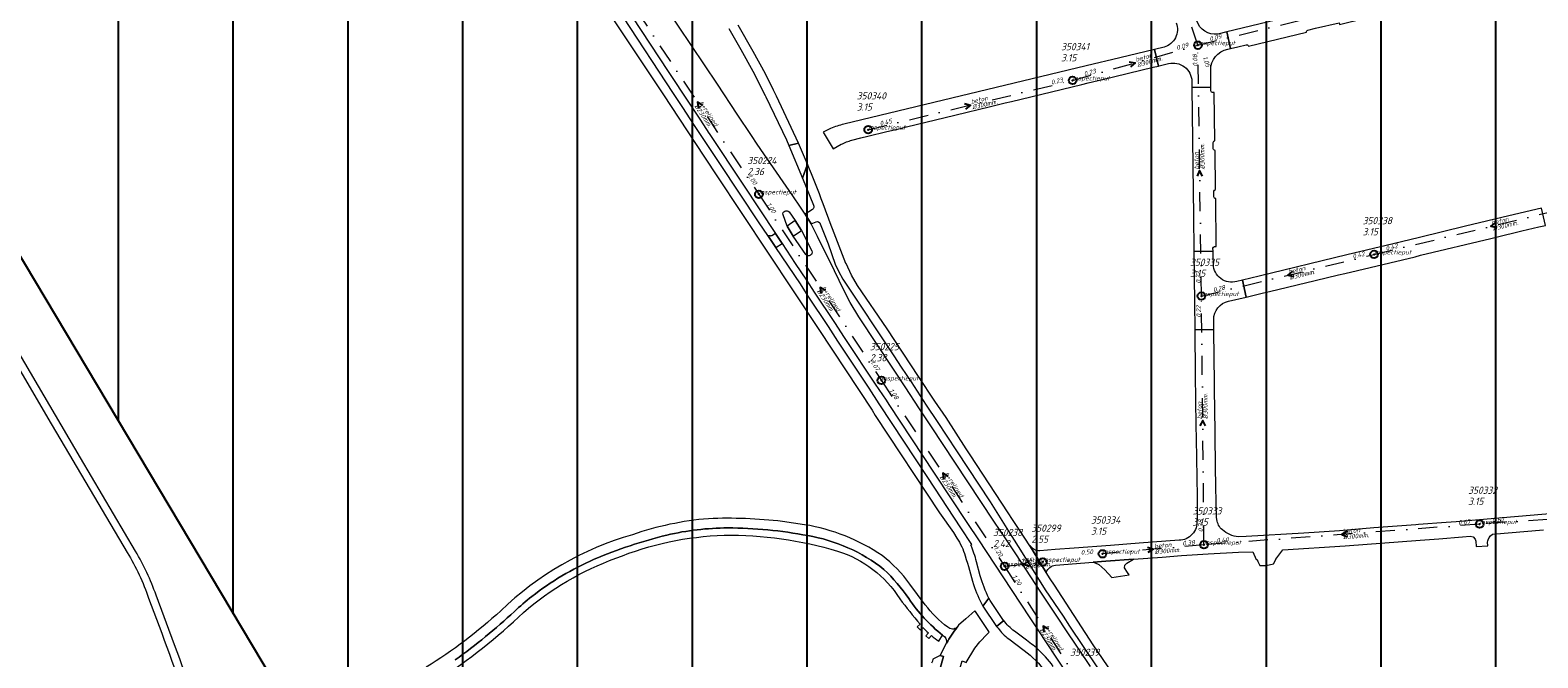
# Model space of a CAD drawing. Extents: x 148869 to 161638, y 453607 to 469810.
# Tile 484 of 656: x 155975 to 156368, y 461806 to 461970. Entities that reach past the tile are written whole.
import ezdxf

# ---------------------------------------------------------------- set-up
doc = ezdxf.new("R2010")
doc.units = 0
doc.header["$PDMODE"] = 32
doc.header["$PDSIZE"] = 2
doc.linetypes.add('RI-VWA', pattern=[11, 5, -3, 0, -3])
doc.layers.get('0').update_dxf_attribs({"linetype": 'CONTINUOUS'})
doc.layers.get('DEFPOINTS').update_dxf_attribs({"linetype": 'CONTINUOUS'})
doc.layers.add('2024', color=160, linetype='CONTINUOUS')
doc.layers.add('2024 hatch', color=160, linetype='CONTINUOUS')
for name, color, linetype, lineweight in [('B-OI-RI-STROOMRICHTING-S', 252, 'CONTINUOUS', 25), ('B-OI-RI-VWA-BOB-T18', 34, 'CONTINUOUS', 18), ('B-OI-RI-VWA-DIAMETER-T18', 34, 'CONTINUOUS', 18), ('B-OI-RI-VWA-MATERIAAL-T18', 34, 'CONTINUOUS', 18), ('B-OI-RI-VWA_PUTDEKSELHOOGTE-T25', 34, 'CONTINUOUS', 25), ('B-OI-RI-VWA_PUTNUMMER-T25', 34, 'CONTINUOUS', 25), ('B-OI-RI-VWA_RIOOLPUT-S', 34, 'CONTINUOUS', 25), ('B-OI-RI-VWA_TRANSPORTLEIDING-G', 34, 'RI-VWA', 18), ('B-RO-VH-VERHARDING_ASFALT-GV', 251, 'CONTINUOUS', 18), ('B-RO-VH-VERHARDING_GRASBETONSTEEN-GV', 251, 'CONTINUOUS', 18), ('B-RO-VH-VERHARDING_HALFVERHARDING_GRIND-GV', 251, 'CONTINUOUS', 18)]:
    doc.layers.add(name, color=color, linetype=linetype, lineweight=lineweight)
doc.styles.add('NLCS-ISO-M500-T18_CURSIEF', font='NLCS-ISO.ttf', dxfattribs={"oblique": 15, "height": 0.9})
doc.styles.add('NLCS-ISO-M750-T25_CURSIEF', font='NLCS-ISO.ttf', dxfattribs={"oblique": 15, "height": 1.875})

# ---------------------------------------------------------------- blocks, each defined once
blk = doc.blocks.new('ACMAP_ANN_TEMPLATE_vwa-diam')
at = {"color": 0, "linetype": 'ByBlock', "style": 'NLCS-ISO-M500-T18_CURSIEF', "oblique": 15}
blk.add_attdef('vwa-diam', (0.3, -1.3), '', height=1.2, dxfattribs=at)
blk = doc.blocks.new('ACMAP_ANN_TEMPLATE_vwa-materiaal')
at = {"color": 0, "linetype": 'ByBlock', "style": 'NLCS-ISO-M500-T18_CURSIEF', "oblique": 15}
blk.add_attdef('vwa-mat', (0.3, 0.2), '', height=1.2, dxfattribs=at)
blk = doc.blocks.new('ACMAP_ANN_TEMPLATE_vwa-nap-l')
at = {"color": 0, "linetype": 'ByBlock', "style": 'NLCS-ISO-M500-T18_CURSIEF', "oblique": 15}
blk.add_attdef('vwa-nap-l', (3.3, 0.2), '', height=1.2, dxfattribs=at)
blk = doc.blocks.new('ACMAP_ANN_TEMPLATE_vwa-nap-r')
at = {"color": 0, "linetype": 'ByBlock', "style": 'NLCS-ISO-M500-T18_CURSIEF', "oblique": 15}
blk.add_attdef('vwa-nap-r', (-5.6, 0.2), '', height=1.2, dxfattribs=at)
blk = doc.blocks.new('ACMAP_ANN_TEMPLATE_type knoop')
at = {"layer": 'DEFPOINTS', "style": 'NLCS-ISO-M500-T18_CURSIEF', "oblique": 15}
blk.add_attdef('type_knoop', (0, 0), '', height=1.2, dxfattribs=at)
blk = doc.blocks.new('ACMAP_ANN_TEMPLATE_vwa-puth')
at = {"color": 0, "linetype": 'ByBlock', "style": 'NLCS-ISO-M750-T25_CURSIEF', "oblique": 15}
blk.add_attdef('vwa-puth', (-3, 5), '', height=1.88, dxfattribs=at)
blk = doc.blocks.new('ACMAP_ANN_TEMPLATE_vwa-putnr')
at = {"color": 0, "linetype": 'ByBlock', "style": 'NLCS-ISO-M750-T25_CURSIEF', "oblique": 15}
blk.add_attdef('vaw-putnr', (-3, 7.9), '', height=1.88, dxfattribs=at)

msp = doc.modelspace()

# ---------------------------------------------------------------- hatches: boundary and pattern name
at = {"layer": '2024 hatch'}
h = msp.add_hatch(dxfattribs=at)
h.set_pattern_fill('ANSI31', color=256, scale=29.988, angle=45)
h.set_pattern_definition([(90, (0, 0), (-29.988, 0), [])])
h.paths.add_polyline_path([(155468.24, 462509.2), (155430.3, 462608.99), (155317.39, 462696.7), (155326.79, 462885.8), (155421.55, 463128.67), (155681.88, 463221.51), (155808.81, 463270.9), (155858.2, 463353.96), (156235.32, 463468.35), (156395.06, 463466.8), (156874.43, 463576.88), (157060.31, 463303.94), (157149.74, 462870.77), (157067.92, 462815.11), (157047.81, 462789.79), (157071.17, 462711.57), (156936.5, 462350.7), (156856.27, 462251.62), (156803.36, 462113.22), (156627.76, 461893.96), (156524.84, 461717.19), (156312.22, 461660.25), (156176.03, 461568.49), (155937.87, 461968.15)])

# ---------------------------------------------------------------- linework, layer by layer
at = {"layer": '2024', "flags": 128}
msp.add_lwpolyline([(155468.24, 462509.2), (155430.3, 462608.99), (155317.39, 462696.7), (155326.79, 462885.8), (155421.55, 463128.67), (155681.88, 463221.51), (155808.81, 463270.9), (155858.2, 463353.96), (156235.32, 463468.35), (156395.06, 463466.8), (156874.43, 463576.88), (157060.31, 463303.94), (157149.74, 462870.77), (157067.92, 462815.11), (157047.81, 462789.79), (157071.17, 462711.57), (156936.5, 462350.7), (156856.27, 462251.62), (156803.36, 462113.22), (156627.76, 461893.96), (156524.84, 461717.19), (156312.22, 461660.25), (156176.03, 461568.49), (155937.87, 461968.15)], close=True, dxfattribs=at)
at = {"layer": 'B-OI-RI-STROOMRICHTING-S', "color": 251}
for points in [[(156261.62, 461961.93), (156263.2, 461961.63), (156262.02, 461960.55)], [(156150.3, 461950.49), (156148.89, 461951.3), (156149.1, 461949.7)], [(156218.58, 461950.95), (156220.14, 461950.59), (156218.9, 461949.55)], [(156280.79, 461932.01), (156280.04, 461933.44), (156279.35, 461931.99)], [(156357.38, 461919.93), (156356.14, 461918.89), (156357.7, 461918.53)], [(156304.29, 461907.12), (156303.05, 461906.09), (156304.62, 461905.72)], [(156182.27, 461902.11), (156180.89, 461902.92), (156181.08, 461901.32)], [(156281.57, 461866.7), (156280.83, 461868.14), (156280.12, 461866.69)], [(156214.38, 461853.49), (156212.98, 461854.3), (156213.17, 461852.7)], [(156318.55, 461839.16), (156317.17, 461838.33), (156318.65, 461837.72)], [(156266.4, 461835.03), (156267.9, 461834.44), (156266.54, 461833.59)], [(156235.42, 461831.44), (156234.08, 461830.57), (156235.58, 461830.01)], [(156240.52, 461813.51), (156239.14, 461814.33), (156239.3, 461812.73)]]:
    msp.add_lwpolyline(points, dxfattribs=at)
at = {"layer": 'B-OI-RI-VWA_RIOOLPUT-S'}
for p in [(156279.58, 461966.24), (156246.84, 461957.02), (156193.45, 461944.15), (156164.89, 461927.25), (156325.61, 461911.53), (156280.51, 461900.64), (156196.89, 461878.59), (156353.18, 461841.03), (156281.17, 461835.63), (156239.07, 461831.13), (156254.64, 461833.25), (156229.08, 461830)]:
    msp.add_point(p, dxfattribs=at)
at = {"layer": 'B-OI-RI-VWA_TRANSPORTLEIDING-G', "color": 251}
for p, q in [((156279.58, 461966.24), (156259.12, 462027.33)), ((156279.58, 461966.24), (156336.91, 461980.19)), ((156132.91, 461975.34), (156164.89, 461927.25)), ((156246.84, 461957.02), (156279.58, 461966.24)), ((156280.51, 461900.64), (156279.58, 461966.24)), ((156193.45, 461944.15), (156246.84, 461957.02)), ((156164.89, 461927.25), (156196.89, 461878.59)), ((156325.61, 461911.53), (156386.68, 461926.25)), ((156280.51, 461900.64), (156325.61, 461911.53)), ((156281.17, 461835.63), (156280.51, 461900.64)), ((156196.89, 461878.59), (156229.08, 461830)), ((156426.32, 461846.09), (156353.18, 461841.03)), ((156353.18, 461841.03), (156281.17, 461835.63)), ((156281.17, 461835.63), (156254.64, 461833.25)), ((156229.08, 461830), (156239.07, 461831.13)), ((156229.08, 461830), (156249.2, 461798.66))]:
    msp.add_line(p, q, dxfattribs=at)
at = {"layer": 'B-RO-VH-VERHARDING_ASFALT-GV', "flags": 128}
for points in [[(156379.09, 461987.18), (156382.23, 461987.93), (156383.27, 461988.19), (156382.22, 461992.68), (156382.22, 461992.68), (156336.18, 461981.58), (156287.1, 461969.72), (156288.13, 461965.34), (156289.99, 461965.8), (156292.21, 461966.35)], [(156121.87, 461980.58), (156140.02, 461953.24), (156148.18, 461940.83), (156153.75, 461932.35), (156180.58, 461891.94), (156194.46, 461870.77), (156195.32, 461869.45), (156212.11, 461843.99), (156215.7, 461838.81), (156216.61, 461837.36)], [(156220.29, 461835.55), (156220.55, 461835.73), (156217.69, 461840.05), (156209.04, 461853.21), (156196.47, 461872.23), (156196.34, 461872.43), (156193.67, 461876.57), (156185.55, 461888.89), (156183.12, 461892.67), (156177.74, 461900.62), (156175.73, 461903.82), (156169.3, 461913.37), (156167.2, 461916.49), (156164.99, 461919.76), (156154.68, 461935.28), (156150.16, 461942.14), (156147.93, 461945.53), (156145.02, 461949.95), (156142.59, 461953.64), (156129.44, 461973.69)], [(156251.52, 461803.77), (156244.92, 461813.64), (156243.23, 461816.15), (156238.58, 461823.25), (156232, 461833.27), (156229.55, 461836.94), (156226.31, 461841.8), (156216.08, 461857.25), (156210, 461866.45), (156206.87, 461871.19), (156203.11, 461876.89), (156200.41, 461880.98), (156191, 461895.23), (156188.76, 461898.93), (156187.05, 461902.19), (156184.67, 461907.21), (156180.21, 461916.26), (156178.55, 461919.52), (156177, 461922.05), (156175.74, 461923.89), (156173.74, 461926.81), (156164.47, 461940.36), (156162.95, 461942.65), (156159.27, 461948.2), (156154.06, 461956.08), (156140.49, 461976.3)], [(156308.29, 461970.18), (156310.33, 461970.65), (156316.49, 461972.11), (156316.6, 461971.68), (156330.33, 461975.01)], [(156131.77, 461973.61), (156141.21, 461959.38), (156146.7, 461951.06), (156149.61, 461946.64), (156151.85, 461943.26), (156151.93, 461943.13), (156160.86, 461929.66), (156169.22, 461917.01), (156170.97, 461914.37), (156174.38, 461909.2), (156177.32, 461904.77), (156179.38, 461901.66), (156184.66, 461893.71), (156187.21, 461889.85), (156187.57, 461889.32), (156195.31, 461877.64), (156198.11, 461873.42), (156198.88, 461872.26), (156210.71, 461854.31), (156219.42, 461841.14), (156222.27, 461836.95), (156228.64, 461827.22), (156235.67, 461816.52)], [(156157.06, 461970.61), (156160.17, 461965.13), (156163.28, 461959.44), (156166.57, 461953.06), (156166.75, 461952.72), (156172.08, 461941.49), (156172.75, 461939.99), (156175.22, 461940.6), (156169.54, 461952.92), (156168.74, 461954.5), (156166.59, 461958.72), (156163.43, 461964.61), (156159.49, 461971.49)], [(156287.43, 461965.17), (156288.13, 461965.34), (156287.1, 461969.72), (156284.78, 461969.16)], [(156292.77, 461966.02), (156307.98, 461969.63)], [(156198.33, 461943.63), (156201.86, 461944.5), (156203.47, 461944.9), (156216.12, 461947.97), (156225.4, 461950.21), (156229.25, 461951.13), (156230.9, 461951.53), (156249.28, 461955.95), (156250.93, 461956.36), (156254.62, 461957.23), (156267.86, 461960.47), (156269.29, 461960.79), (156268.22, 461965.15), (156259.18, 461962.95), (156250.38, 461960.84), (156187.08, 461945.57)], [(156270.73, 461965.73), (156268.22, 461965.15), (156269.29, 461960.79), (156269.43, 461960.83), (156271.94, 461961.45)], [(156278.02, 461956.81), (156278.03, 461955.16), (156282.98, 461955.28), (156282.96, 461956.58), (156282.96, 461956.59), (156282.92, 461959.66)], [(156282.99, 461954.29), (156282.98, 461955.28), (156278.03, 461955.16), (156278.34, 461927.93), (156278.41, 461921.91), (156278.52, 461912.28), (156283.53, 461912.35), (156283.51, 461913.13)], [(156284.03, 461941.24), (156283.8, 461953.86), (156283.42, 461953.85)], [(156183.62, 461944.42), (156181.69, 461943.53), (156184.32, 461939.1), (156186.38, 461940.32)], [(156189.19, 461941.39), (156191.5, 461941.99), (156193.32, 461942.43), (156198.33, 461943.63)], [(156283.61, 461939.16), (156283.59, 461940.79)], [(156284.18, 461928.52), (156284.06, 461938.72)], [(156177.61, 461935.14), (156176.32, 461931.48), (156179.17, 461924.43)], [(156283.76, 461926.56), (156283.76, 461928.04)], [(156172.77, 461922.69), (156174.39, 461920.39), (156176.04, 461917.77), (156178.73, 461912.46)], [(156178.92, 461923.24), (156177, 461922.05), (156178.55, 461919.52), (156179.85, 461920.03)], [(156257.29, 461802.05), (156252.24, 461809.45), (156242.09, 461825.08), (156241.03, 461826.71), (156239.98, 461828.4), (156236.54, 461833.91), (156235.64, 461835.3), (156233.04, 461839.35), (156231.19, 461842.2), (156230.01, 461844.01), (156220.07, 461859.16), (156219.04, 461860.73), (156213.8, 461868.9), (156210.89, 461873.18), (156206.61, 461879.63), (156198.38, 461892.05), (156190.7, 461903.39), (156189.12, 461906.07), (156187.7, 461909.15), (156187.69, 461909.15), (156187.61, 461909.14), (156184.11, 461918.22), (156183.77, 461919.13), (156181.7, 461924.79)], [(156283.94, 461913.59), (156284.36, 461913.59), (156284.23, 461926.12)], [(156173.9, 461916.29), (156172.32, 461918.94), (156171.21, 461921.87)], [(156180.94, 461919.52), (156182.96, 461914.29), (156184.87, 461908.97), (156185.7, 461907.16), (156186.8, 461905.1), (156200.17, 461885.02), (156202.09, 461882.09), (156204.65, 461878.2), (156208.63, 461872.14), (156211.45, 461867.84), (156216.49, 461860.18), (156225.3, 461846.85), (156231.02, 461837.77), (156233.23, 461834.22)], [(156177.18, 461911.5), (156173.9, 461916.29)], [(156283.53, 461912.35), (156278.52, 461912.28), (156278.7, 461898.95), (156278.78, 461891.84), (156283.73, 461891.92), (156283.72, 461893.51), (156283.71, 461894.49)], [(156283.62, 461908.96), (156283.54, 461911.11), (156283.53, 461912.35)], [(156002.09, 461833.93), (155987.72, 461858.32), (155971.68, 461885.73), (155959.15, 461907.46)], [(155957.35, 461906.48), (155969.09, 461886.09), (155979.17, 461868.75), (155999.88, 461833.63)], [(156287.6, 461899.28), (156292.23, 461900.4), (156291.2, 461904.8), (156289.74, 461904.45)], [(156284.57, 461842.19), (156284.45, 461842.86), (156284.35, 461846.29), (156284.32, 461847.63), (156284.29, 461850.1), (156284.12, 461863.58), (156284.08, 461865.26), (156283.95, 461876.34), (156283.92, 461877.95), (156283.74, 461891.49), (156283.73, 461891.92), (156278.78, 461891.84), (156278.91, 461880.09), (156279.08, 461866.81), (156279.12, 461863.3), (156279.36, 461848.16), (156279.37, 461845.81), (156279.4, 461842.8), (156279.3, 461841.95)], [(156421.11, 461848.01), (156419.15, 461847.81), (156414.71, 461847.44), (156405.71, 461846.65), (156389.7, 461845.34), (156389.22, 461845.3), (156378.58, 461844.34), (156347.05, 461841.63), (156344.45, 461841.47), (156337.19, 461840.9), (156336.52, 461840.85), (156325.56, 461840.02), (156316.55, 461839.29), (156307.22, 461838.69), (156292.18, 461837.8), (156290.2, 461837.71)], [(156176.86, 461840.86), (156171.08, 461841.7)], [(156274.67, 461836.81), (156264.23, 461836.03), (156256.73, 461835.45), (156247.28, 461834.72), (156242.32, 461834.36), (156238.29, 461834.06)], [(156242.4, 461830.28), (156252.2, 461831.03), (156255.57, 461831.29), (156262.73, 461831.84), (156270.25, 461832.42), (156275.28, 461832.78), (156282.26, 461833.21), (156290.22, 461833.65), (156293.93, 461833.77), (156294.82, 461831.78), (156295.03, 461831.73), (156295.26, 461831.25), (156295.73, 461830.24), (156297.4, 461830.17), (156299.33, 461830.61), (156299.92, 461831.75), (156299.98, 461831.87), (156301.76, 461834.28), (156318.02, 461835.36), (156337.64, 461836.84), (156342.48, 461837.2), (156348.72, 461837.71), (156350.73, 461837.86), (156351.49, 461837.67), (156351.99, 461837.1), (156352.22, 461836.52), (156352.31, 461835.14)], [(156352.31, 461835.14), (156355.28, 461835.32), (156355.23, 461836.33), (156355.32, 461836.67), (156355.38, 461836.94), (156355.63, 461837.5), (156355.99, 461837.95), (156356.55, 461838.36), (156369.85, 461839.49)], [(156233.23, 461834.22), (156239.65, 461823.88), (156244.36, 461816.92), (156246.04, 461814.37), (156253.33, 461803.43)], [(156235.78, 461835.39), (156235.64, 461835.3), (156236.54, 461833.91), (156239.98, 461828.4)], [(156222.75, 461827.47), (156221.76, 461831.17)], [(156208.38, 461819.95), (156204.33, 461825.33)], [(156012.25, 461809.42), (156007.43, 461822.48)], [(156223.4, 461819.55), (156225.01, 461821.65)], [(156216.61, 461800.51), (156218.02, 461805.26), (156219.04, 461804.84), (156221.27, 461808.55), (156222.66, 461810.2), (156224.56, 461812.27), (156225.08, 461812.75), (156225, 461812.95), (156221.46, 461818.17), (156221.28, 461818.36), (156218.92, 461816.29), (156217.09, 461814.56), (156216.68, 461814.05)], [(156235.67, 461816.52), (156238.08, 461812.86), (156238.09, 461812.85), (156239.76, 461810.37), (156239.78, 461810.34), (156248.55, 461797)], [(156207, 461814.85), (156206.22, 461814.13), (156207.01, 461813.34), (156207.74, 461814.01)], [(156209.18, 461812.57), (156208.48, 461811.81), (156209.33, 461811.1), (156209.98, 461811.88)], [(156228.85, 461815.83), (156226.95, 461814.28), (156227.37, 461813.82)], [(156235.7, 461810), (156234.79, 461810.68), (156231.66, 461813.02)], [(156213.89, 461809.91), (156213.83, 461809.79), (156212.74, 461807.81), (156212.23, 461806.64), (156213.11, 461806.39), (156212.13, 461803.03), (156211.7, 461801.34), (156211.33, 461799.63), (156211.03, 461797.91), (156210.8, 461796.18)], [(156211.9, 461810.43), (156212.87, 461812.02)], [(156230.16, 461811.02), (156234.2, 461808)]]:
    msp.add_lwpolyline(points, dxfattribs=at)
at = {"layer": 'B-RO-VH-VERHARDING_ASFALT-GV'}
for points in [[(156273.93, 461972.07, -0.435885), (156270.73, 461965.73)], [(156284.78, 461969.16, -0.368544), (156279.3, 461972.63)], [(156307.98, 461969.63, -0.440238), (156308.29, 461970.18)], [(156292.21, 461966.35, -0.390913), (156292.77, 461966.02)], [(156282.92, 461959.66, -0.370986), (156287.43, 461965.17)], [(156271.94, 461961.45, -0.471524), (156278.02, 461956.81)], [(156283.42, 461953.85, -0.38042), (156282.99, 461954.29)], [(156187.08, 461945.57, 0.056182), (156183.62, 461944.42)], [(156186.38, 461940.32, -0.058165), (156189.19, 461941.39)], [(156283.59, 461940.79, -0.398229), (156284.03, 461941.24)], [(156284.06, 461938.72, -0.428876), (156283.61, 461939.16)], [(156181.7, 461924.79, 0.010978), (156177.61, 461935.14)], [(156283.76, 461928.04, -0.383988), (156284.18, 461928.52)], [(156284.23, 461926.12, -0.43107), (156283.76, 461926.56)], [(156171.21, 461921.87, -0.762848), (156172.77, 461922.69)], [(156179.17, 461924.43, -0.320007), (156178.92, 461923.24)], [(156179.85, 461920.03, -0.480513), (156180.94, 461919.52)], [(156178.73, 461912.46, -0.877582), (156177.18, 461911.5)], [(156283.51, 461913.13, -0.413372), (156283.94, 461913.59)], [(156289.74, 461904.45, -0.490479), (156283.62, 461908.96)], [(156283.71, 461894.49, -0.359397), (156287.6, 461899.28)], [(156151.72, 461842.44, 0.063141), (156131.88, 461838.25)], [(156156.77, 461840.02, 0.056292), (156140.86, 461838.16)], [(156140.86, 461838.16, -0.056292), (156156.77, 461840.02)], [(156171.08, 461841.7, 0.04044), (156151.72, 461842.44)], [(156177.68, 461838.02, 0.046972), (156156.77, 461840.02)], [(156156.77, 461840.02, -0.046972), (156177.68, 461838.02)], [(156197.1, 461832.78, 0.110129), (156176.86, 461840.86)], [(156279.3, 461841.95, -0.444933), (156274.67, 461836.81)], [(156285.98, 461839.51, -0.204408), (156284.57, 461842.19)], [(156131.88, 461838.25, 0.121914), (156097.45, 461818.37)], [(156140.86, 461838.16, 0.038452), (156121.88, 461831.83)], [(156121.88, 461831.83, -0.038452), (156140.86, 461838.16)], [(156127.57, 461832.1, -0.088398), (156155.81, 461838.13)], [(156155.81, 461838.13, -0.076732), (156185.47, 461833.93)], [(156197.58, 461829.18, 0.124516), (156177.68, 461838.02)], [(156177.68, 461838.02, -0.124516), (156197.58, 461829.18)], [(156216.61, 461837.36, -0.073417), (156218.8, 461832.72)], [(156290.2, 461837.71, -0.158674), (156285.98, 461839.51)], [(155999.88, 461833.63, -0.056675), (156005.49, 461821.62)], [(156007.43, 461822.48, 0.049537), (156002.09, 461833.93)], [(156103.41, 461817.92, -0.092251), (156127.57, 461832.1)], [(156185.47, 461833.93, -0.18077), (156201.7, 461821.5)], [(156204.33, 461825.33, 0.073665), (156197.1, 461832.78)], [(156218.8, 461832.72, -0.010207), (156220.94, 461825.2)], [(156221.76, 461831.17, 0.031967), (156220.29, 461835.55)], [(156238.29, 461834.06, -0.272684), (156235.78, 461835.39)], [(156121.88, 461831.83, 0.063336), (156105.59, 461822.1)], [(156105.59, 461822.1, -0.063336), (156121.88, 461831.83)], [(156204.09, 461821.54, 0.049103), (156197.58, 461829.18)], [(156197.58, 461829.18, -0.049103), (156204.09, 461821.54)], [(156239.98, 461828.4, -0.306846), (156242.4, 461830.28)], [(156220.94, 461825.2, 0.030221), (156223.4, 461819.55)], [(156225.01, 461821.65, -0.05233), (156222.75, 461827.47)], [(156005.49, 461821.62, -0.011467), (156016, 461792.33)], [(156105.59, 461822.1, 0.027281), (156101.02, 461818.16)], [(156101.02, 461818.16, -0.027281), (156105.59, 461822.1)], [(156201.7, 461821.5, 0.015742), (156207, 461814.85)], [(156212.87, 461812.02, -0.080888), (156204.09, 461821.54)], [(156204.09, 461821.54, 0.080888), (156212.87, 461812.02)], [(156097.45, 461818.37, -0.050266), (156077.99, 461803.64)], [(156081.14, 461800.34, 0.047861), (156103.41, 461817.92)], [(156101.02, 461818.16, -0.030437), (156085.59, 461805.5)], [(156085.59, 461805.5, 0.030437), (156101.02, 461818.16)], [(156214.26, 461814.09, -0.073935), (156208.38, 461819.95)], [(156207.74, 461814.01, 0.021202), (156209.18, 461812.57)], [(156213.89, 461809.91, -0.01938), (156216.68, 461814.05)], [(156216.68, 461814.05, 0.01938), (156213.89, 461809.91)], [(156216.68, 461814.05, -0.416561), (156214.26, 461814.09)], [(156227.37, 461813.82, 0.079564), (156230.16, 461811.02)], [(156231.66, 461813.02, -0.079116), (156228.85, 461815.83)], [(156021.79, 461779.86, 0.028041), (156012.25, 461809.42)], [(156209.98, 461811.88, 0.025387), (156211.9, 461810.43)], [(156212.87, 461812.02, -0.353663), (156213.89, 461809.91)], [(156237.38, 461808.65, 0.018722), (156235.7, 461810)], [(156241.81, 461803.8, 0.058589), (156237.38, 461808.65)], [(156234.2, 461808, -0.077851), (156239.79, 461802.33)]]:
    msp.add_lwpolyline(points, format="xyb", dxfattribs=at)
at = {"layer": 'B-RO-VH-VERHARDING_ASFALT-GV', "flags": 128}
for points in [[(156177.61, 461935.14), (156175.22, 461940.6), (156172.75, 461939.99), (156176.32, 461931.48)], [(156296.74, 461901.49), (156298.25, 461901.84), (156310.2, 461904.69), (156316.35, 461906.17), (156317.93, 461906.57), (156336.3, 461910.94), (156337.7, 461911.3), (156356.1, 461915.73), (156357.52, 461916.05), (156364.19, 461917.66), (156368.68, 461918.72), (156370.37, 461919.12), (156369.35, 461923.66), (156360.82, 461921.6), (156349.53, 461918.88), (156337.45, 461915.96), (156330.61, 461914.32), (156318.51, 461911.4), (156295.58, 461905.86), (156291.2, 461904.8), (156292.23, 461900.4)], [(156173.9, 461916.29), (156176.04, 461917.77), (156174.39, 461920.39), (156172.32, 461918.94)], [(156169.22, 461917.01), (156168.28, 461916.39), (156168.17, 461916.36), (156168.06, 461916.35), (156167.94, 461916.34), (156167.83, 461916.35), (156167.71, 461916.36), (156167.6, 461916.39), (156167.2, 461916.49), (156169.3, 461913.37), (156170.97, 461914.37)], [(156228.85, 461815.83), (156228.83, 461815.81), (156225.33, 461821.03), (156225.01, 461821.65), (156223.4, 461819.55), (156226.95, 461814.28)]]:
    msp.add_lwpolyline(points, close=True, dxfattribs=at)
at = {"layer": 'B-RO-VH-VERHARDING_GRASBETONSTEEN-GV', "flags": 128}
msp.add_lwpolyline([(156210.8, 461796.18), (156211.03, 461797.91), (156211.33, 461799.63), (156211.7, 461801.34), (156212.13, 461803.03), (156213.11, 461806.39), (156212.23, 461806.64), (156210.38, 461805.7), (156210.22, 461805.21), (156210.03, 461804.66)], dxfattribs=at)
at = {"layer": 'B-RO-VH-VERHARDING_HALFVERHARDING_GRIND-GV', "flags": 128}
msp.add_lwpolyline([(156257.06, 461827.04), (156261.59, 461827.74), (156261.23, 461828.33), (156260.45, 461829.56), (156260.46, 461830.32), (156261.03, 461830.77), (156262.73, 461831.84), (156255.57, 461831.29), (156252.2, 461831.03), (156252.76, 461830.88), (156253.71, 461830.5), (156255.25, 461829.04)], close=True, dxfattribs=at)

# ---------------------------------------------------------------- block references
at = {"layer": 'B-OI-RI-VWA-BOB-T18', "color": 251}
for name, p, rotation, values in [('ACMAP_ANN_TEMPLATE_vwa-nap-r', (156279.58, 461966.24), 15.72789418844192, {'vwa-nap-r': '0.09'}), ('ACMAP_ANN_TEMPLATE_vwa-nap-l', (156279.58, 461966.24), 13.67589740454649, {'vwa-nap-l': '0.09'}), ('ACMAP_ANN_TEMPLATE_vwa-nap-r', (156279.58, 461966.24), 90.81221807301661, {'vwa-nap-r': '0.08'}), ('ACMAP_ANN_TEMPLATE_vwa-nap-l', (156279.58, 461966.24), 288.516506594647, {'vwa-nap-l': '1.05'}), ('ACMAP_ANN_TEMPLATE_vwa-nap-l', (156246.84, 461957.02), 15.72789418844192, {'vwa-nap-l': '0.23'}), ('ACMAP_ANN_TEMPLATE_vwa-nap-r', (156246.84, 461957.02), 13.55294910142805, {'vwa-nap-r': '0.23'}), ('ACMAP_ANN_TEMPLATE_vwa-nap-l', (156193.45, 461944.15), 13.55294910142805, {'vwa-nap-l': '0.45'}), ('ACMAP_ANN_TEMPLATE_vwa-nap-r', (156164.89, 461927.25), 303.6240300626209, {'vwa-nap-r': '1.00'}), ('ACMAP_ANN_TEMPLATE_vwa-nap-l', (156164.89, 461927.25), 303.3298930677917, {'vwa-nap-l': '1.00'}), ('ACMAP_ANN_TEMPLATE_vwa-nap-r', (156325.61, 461911.53), 13.57498781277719, {'vwa-nap-r': '0.42'}), ('ACMAP_ANN_TEMPLATE_vwa-nap-l', (156325.61, 461911.53), 13.55178490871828, {'vwa-nap-l': '0.42'}), ('ACMAP_ANN_TEMPLATE_vwa-nap-l', (156280.51, 461900.64), 90.81221807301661, {'vwa-nap-l': '0.22'}), ('ACMAP_ANN_TEMPLATE_vwa-nap-l', (156280.51, 461900.64), 13.57498781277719, {'vwa-nap-l': '0.28'}), ('ACMAP_ANN_TEMPLATE_vwa-nap-r', (156280.51, 461900.64), 90.58166305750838, {'vwa-nap-r': '0.22'}), ('ACMAP_ANN_TEMPLATE_vwa-nap-r', (156196.89, 461878.59), 303.3298930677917, {'vwa-nap-r': '1.07'}), ('ACMAP_ANN_TEMPLATE_vwa-nap-l', (156196.89, 461878.59), 303.523756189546, {'vwa-nap-l': '1.08'}), ('ACMAP_ANN_TEMPLATE_vwa-nap-l', (156281.17, 461835.63), 90.58166305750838, {'vwa-nap-l': '0.38'}), ('ACMAP_ANN_TEMPLATE_vwa-nap-r', (156353.18, 461841.03), 3.957553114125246, {'vwa-nap-r': '0.67'}), ('ACMAP_ANN_TEMPLATE_vwa-nap-l', (156353.18, 461841.03), 4.288559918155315, {'vwa-nap-l': '0.67'}), ('ACMAP_ANN_TEMPLATE_vwa-nap-r', (156281.17, 461835.63), 4.288559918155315, {'vwa-nap-r': '0.38'}), ('ACMAP_ANN_TEMPLATE_vwa-nap-l', (156281.17, 461835.63), 5.126268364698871, {'vwa-nap-l': '0.40'}), ('ACMAP_ANN_TEMPLATE_vwa-nap-r', (156229.08, 461830), 303.523756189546, {'vwa-nap-r': '1.20'}), ('ACMAP_ANN_TEMPLATE_vwa-nap-l', (156229.08, 461830), 6.453474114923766, {'vwa-nap-l': '1.20'}), ('ACMAP_ANN_TEMPLATE_vwa-nap-r', (156239.07, 461831.13), 6.453474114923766, {'vwa-nap-r': '1.25'}), ('ACMAP_ANN_TEMPLATE_vwa-nap-r', (156254.64, 461833.25), 5.126268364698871, {'vwa-nap-r': '0.50'}), ('ACMAP_ANN_TEMPLATE_vwa-nap-l', (156229.08, 461830), 302.7001004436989, {'vwa-nap-l': '1.20'})]:
    msp.add_blockref(name, p, dxfattribs=dict(at, rotation=rotation)).add_auto_attribs(values)
at = {"layer": 'B-OI-RI-VWA-DIAMETER-T18', "color": 251}
for p, rotation, values in [((156263.21, 461961.63), 15.72789418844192, {'vwa-diam': '%%c300mm.'}), ((156148.9, 461951.29), 303.6240300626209, {'vwa-diam': '%%c230mm.'}), ((156220.14, 461950.59), 13.55294910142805, {'vwa-diam': '%%c300mm.'}), ((156280.05, 461933.44), 90.81221807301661, {'vwa-diam': '%%c300mm.'}), ((156356.14, 461918.89), 13.55178490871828, {'vwa-diam': '%%c300mm.'}), ((156303.06, 461906.09), 13.57498781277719, {'vwa-diam': '%%c300mm.'}), ((156180.89, 461902.92), 303.3298930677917, {'vwa-diam': '%%c230mm.'}), ((156280.84, 461868.14), 90.58166305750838, {'vwa-diam': '%%c300mm.'}), ((156212.98, 461854.29), 303.523756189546, {'vwa-diam': '%%c230mm.'}), ((156317.17, 461838.33), 4.288559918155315, {'vwa-diam': '%%c300mm.'}), ((156267.9, 461834.44), 5.126268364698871, {'vwa-diam': '%%c300mm.'}), ((156234.08, 461830.57), 6.453474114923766, {'vwa-diam': '%%c250mm.'}), ((156239.14, 461814.33), 302.7001004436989, {'vwa-diam': '%%c230mm.'})]:
    msp.add_blockref('ACMAP_ANN_TEMPLATE_vwa-diam', p, dxfattribs=dict(at, rotation=rotation)).add_auto_attribs(values)
at = {"layer": 'B-OI-RI-VWA-MATERIAAL-T18', "color": 251}
for p, rotation, values in [((156263.21, 461961.63), 15.72789418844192, {'vwa-mat': 'beton'}), ((156148.9, 461951.29), 303.6240300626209, {'vwa-mat': 'b+relined'}), ((156220.14, 461950.59), 13.55294910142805, {'vwa-mat': 'beton'}), ((156280.05, 461933.44), 90.81221807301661, {'vwa-mat': 'beton'}), ((156356.14, 461918.89), 13.55178490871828, {'vwa-mat': 'beton'}), ((156303.06, 461906.09), 13.57498781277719, {'vwa-mat': 'beton'}), ((156180.89, 461902.92), 303.3298930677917, {'vwa-mat': 'b+relined'}), ((156280.84, 461868.14), 90.58166305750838, {'vwa-mat': 'beton'}), ((156212.98, 461854.29), 303.523756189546, {'vwa-mat': 'b+relined'}), ((156317.17, 461838.33), 4.288559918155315, {'vwa-mat': 'beton'}), ((156267.9, 461834.44), 5.126268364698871, {'vwa-mat': 'beton'}), ((156234.08, 461830.57), 6.453474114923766, {'vwa-mat': 'beton'}), ((156239.14, 461814.33), 302.7001004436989, {'vwa-mat': 'b+relined'})]:
    msp.add_blockref('ACMAP_ANN_TEMPLATE_vwa-materiaal', p, dxfattribs=dict(at, rotation=rotation)).add_auto_attribs(values)
at = {"layer": 'B-OI-RI-VWA_PUTDEKSELHOOGTE-T25', "color": 251}
for p, values in [((156246.84, 461957.02), {'vwa-puth': '3.15'}), ((156193.45, 461944.15), {'vwa-puth': '3.15'}), ((156164.89, 461927.25), {'vwa-puth': '2.36'}), ((156325.61, 461911.53), {'vwa-puth': '3.15'}), ((156280.51, 461900.64), {'vwa-puth': '3.15'}), ((156196.89, 461878.59), {'vwa-puth': '2.38'}), ((156353.18, 461841.03), {'vwa-puth': '3.15'}), ((156254.64, 461833.25), {'vwa-puth': '3.15'}), ((156281.17, 461835.63), {'vwa-puth': '3.15'}), ((156229.08, 461830), {'vwa-puth': '2.42'}), ((156239.07, 461831.13), {'vwa-puth': '2.55'})]:
    msp.add_blockref('ACMAP_ANN_TEMPLATE_vwa-puth', p, dxfattribs=at).add_auto_attribs(values)
at = {"layer": 'B-OI-RI-VWA_PUTNUMMER-T25', "color": 251}
for p, values in [((156246.84, 461957.02), {'vaw-putnr': '350341'}), ((156193.45, 461944.15), {'vaw-putnr': '350340'}), ((156164.89, 461927.25), {'vaw-putnr': '350224'}), ((156325.61, 461911.53), {'vaw-putnr': '350338'}), ((156280.51, 461900.64), {'vaw-putnr': '350335'}), ((156196.89, 461878.59), {'vaw-putnr': '350225'}), ((156353.18, 461841.03), {'vaw-putnr': '350332'}), ((156281.17, 461835.63), {'vaw-putnr': '350333'}), ((156229.08, 461830), {'vaw-putnr': '350238'}), ((156239.07, 461831.13), {'vaw-putnr': '350299'}), ((156254.64, 461833.25), {'vaw-putnr': '350334'}), ((156249.2, 461798.66), {'vaw-putnr': '350239'})]:
    msp.add_blockref('ACMAP_ANN_TEMPLATE_vwa-putnr', p, dxfattribs=at).add_auto_attribs(values)
at = {"layer": 'DEFPOINTS'}
for p in [(156279.58, 461966.24), (156246.84, 461957.02), (156193.45, 461944.15), (156164.89, 461927.25), (156325.61, 461911.53), (156280.51, 461900.64), (156196.89, 461878.59), (156353.18, 461841.03), (156281.17, 461835.63), (156239.07, 461831.13), (156254.64, 461833.25), (156229.08, 461830)]:
    msp.add_blockref('ACMAP_ANN_TEMPLATE_type knoop', p, dxfattribs=at).add_auto_attribs({'type_knoop': 'inspectieput'})

doc.saveas('drawing.dxf')
